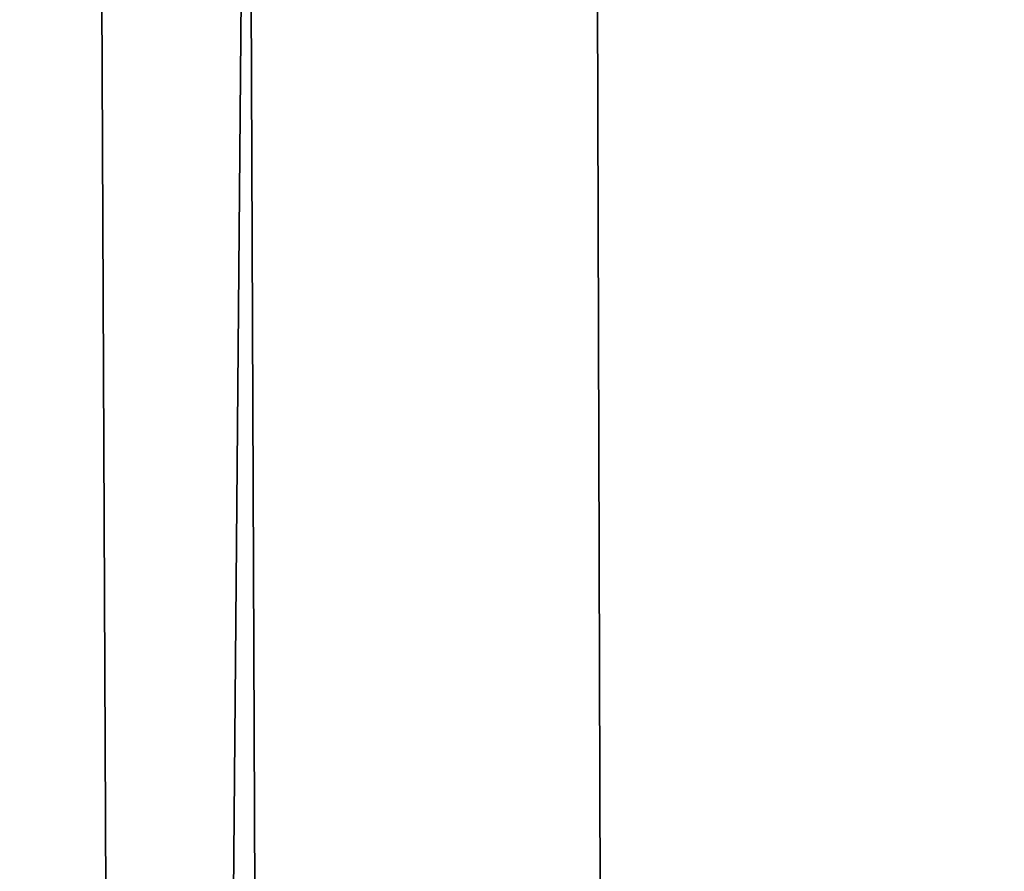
# Model space of a CAD drawing. Header units: metres. Extents: x -258 to 72, y -72 to 102.
# Tile 696 of 1056: x -12.059 to -11.874, y 79.892 to 80.053. Entities that reach past the tile are written whole.
import ezdxf

# ---------------------------------------------------------------- set-up
doc = ezdxf.new("R2010")
doc.units = ezdxf.units.M
doc.layers.add('solid_FREESTAND_ASM_SW0005', color=7, linetype='CONTINUOUS')

msp = doc.modelspace()

# ---------------------------------------------------------------- linework, layer by layer
at = {"layer": 'solid_FREESTAND_ASM_SW0005'}
for points in [[(-11.839768, 100.5, 23.090229), (-12.546236, 19.27672, 24.078566), (-12.655509, 100.5, 24.247789)], [(-11.839768, 100.5, 23.090229), (-11.770615, 19.759874, 23.00201), (-12.546236, 19.27672, 24.078566)], [(-12.076273, 87.230507, 41.197395), (-12.546221, 19.276731, 40.521458), (-11.770597, 19.759884, 41.598011)], [(-12.042157, 86.563896, 41.243515), (-12.076273, 87.230507, 41.197395), (-11.770597, 19.759884, 41.598011)], [(-11.967987, 85.881363, 41.342525), (-12.042157, 86.563896, 41.243515), (-11.770597, 19.759884, 41.598011)], [(-11.848083, 85.173744, 41.499073), (-11.967987, 85.881363, 41.342525), (-11.770597, 19.759884, 41.598011)]]:
    msp.add_3dface(points, dxfattribs=at)

doc.saveas('drawing.dxf')
